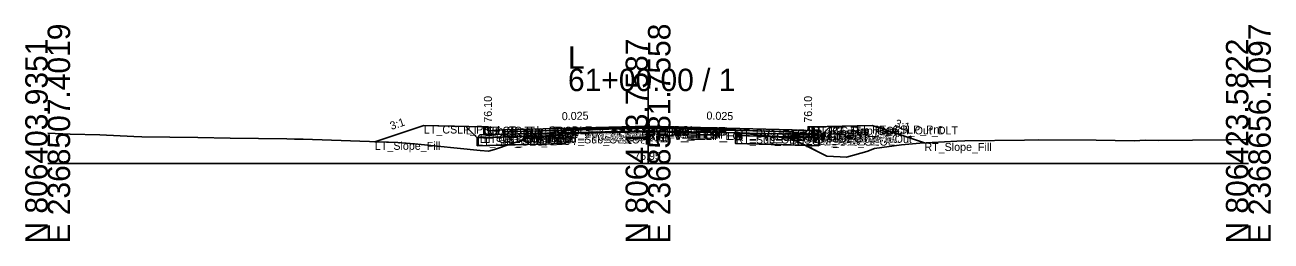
# Model space of a CAD drawing. Extents: x -26 to 8153, y -10 to 9520.
# Drawn here: x 5997.2 to 6152.8, y 490.3 to 517.3 of the extents above; entities that cross this region are included whole.
import ezdxf

# ---------------------------------------------------------------- set-up
doc = ezdxf.new("R2010")
doc.units = 0
for name, color, linetype in [('Exist CMT Pavement', 7, 'Continuous'), ('Exist Cross Section Cell', 7, 'Continuous'), ('Exist XS Center Line Elevation Label', 7, 'Continuous'), ('Exist XS Ground Line', 7, 'Continuous'), ('Prop CMT Conc Surface', 7, 'Continuous'), ('Prop CMT Concrete Structures', 7, 'Continuous'), ('Prop CMT Pvmt Course 1', 7, 'Continuous'), ('Prop CMT Pvmt Course 1 CG', 7, 'Continuous'), ('Prop CMT Pvmt Course 1 Wedge', 7, 'Continuous'), ('Prop CMT Pvmt Course 2', 7, 'Continuous'), ('Prop CMT Pvmt Course 2 Wedge', 7, 'Continuous'), ('Prop CMT Pvmt Course 3', 7, 'Continuous'), ('Prop CMT Pvmt Course 3 Wedge', 7, 'Continuous'), ('Prop CMT Pvmt Surface', 7, 'Continuous'), ('Prop CMT Pvmt Wedge Surface 1', 7, 'Continuous'), ('Prop CMT Pvmt Wedge Surface 2', 7, 'Continuous'), ('Prop CMT Pvmt Wedge Surface 3', 7, 'Continuous'), ('Prop CMT Shallow Undercut', 7, 'Continuous'), ('Prop CMT Shallow Undercut Boundary', 7, 'Continuous'), ('Prop CMT Slope Grass', 7, 'Continuous'), ('Prop CMT Subgrade Earthwork', 7, 'Continuous'), ('Prop XS Earthwork Shape', 7, 'Continuous'), ('Prop XS Hydro Elevations', 7, 'Continuous'), ('Prop XS SE Text', 7, 'Continuous'), ('Prop XS Side Slope Text', 7, 'Continuous'), ('Prop XS Subgrade Earthwork', 7, 'Continuous'), ('Scratch_Level_2', 7, 'Continuous'), ('Scratch_Level_6', 7, 'Continuous')]:
    doc.layers.add(name, color=color, linetype=linetype)

msp = doc.modelspace()

# ---------------------------------------------------------------- linework, layer by layer
at = {"layer": 'Exist CMT Pavement'}
for p, q in [((6064.71, 503.77), (6066.4, 503.8)), ((6066.4, 503.8), (6074.89, 503.95)), ((6074.89, 503.95), (6084.16, 503.88)), ((6084.16, 503.88), (6085.95, 503.85))]:
    msp.add_line(p, q, dxfattribs=at)
at = {"layer": 'Exist Cross Section Cell'}
for p, q in [((6075, 500), (6075, 511.85)), ((6000, 500), (6075, 500)), ((6075, 500), (6150, 500))]:
    msp.add_line(p, q, dxfattribs=at)
at = {"layer": 'Exist XS Ground Line'}
for p, q in [((6000, 503.78), (6002.79, 503.66)), ((6002.79, 503.66), (6006.51, 503.58)), ((6006.51, 503.58), (6010.78, 503.37)), ((6010.78, 503.37), (6011.76, 503.33)), ((6011.76, 503.33), (6018.75, 503.26)), ((6018.75, 503.26), (6022.8, 503.18)), ((6022.8, 503.18), (6029.87, 503.07)), ((6029.87, 503.07), (6030.83, 503.06)), ((6030.83, 503.06), (6031.91, 503.03)), ((6031.91, 503.03), (6043.76, 502.61)), ((6055.84, 501.76), (6060, 503.16)), ((6060, 503.16), (6062.25, 503.38)), ((6062.25, 503.38), (6064.71, 503.77)), ((6064.71, 503.77), (6066.4, 503.8)), ((6066.4, 503.8), (6074.89, 503.95)), ((6074.89, 503.95), (6084.16, 503.88)), ((6084.16, 503.88), (6085.95, 503.85)), ((6085.95, 503.85), (6087.39, 503.71)), ((6087.39, 503.71), (6092.99, 503.13)), ((6092.99, 503.13), (6094.26, 502.46)), ((6114.58, 502.83), (6122.03, 502.93)), ((6122.03, 502.93), (6123.79, 502.96)), ((6123.79, 502.96), (6130.97, 502.92)), ((6130.97, 502.92), (6135.72, 502.84)), ((6135.72, 502.84), (6137.14, 502.93)), ((6137.14, 502.93), (6138.77, 502.89)), ((6138.77, 502.89), (6147.26, 502.95)), ((6147.26, 502.95), (6149.55, 503)), ((6149.55, 503), (6150, 503.02)), ((6043.76, 502.61), (6045.84, 502.44)), ((6045.84, 502.44), (6054.02, 501.62)), ((6054.02, 501.62), (6055.08, 501.53)), ((6055.08, 501.53), (6055.84, 501.76)), ((6094.26, 502.46), (6097.33, 500.92)), ((6099.79, 500.79), (6102.34, 501.52)), ((6102.34, 501.52), (6103.28, 501.86)), ((6103.28, 501.86), (6106.68, 502.33)), ((6106.68, 502.33), (6108.97, 502.54)), ((6108.97, 502.54), (6113.59, 502.8)), ((6113.59, 502.8), (6114.58, 502.83)), ((6097.33, 500.92), (6098.99, 500.83)), ((6098.99, 500.83), (6099.79, 500.79))]:
    msp.add_line(p, q, dxfattribs=at)
at = {"layer": 'Prop CMT Conc Surface'}
for points in [[(6055, 504.1), (6055, 504.6), (6054.5, 504.6)], [(6095, 504.1), (6095, 504.6), (6095.5, 504.6)], [(6057, 504.23), (6055, 504.1)], [(6093, 504.23), (6095, 504.1)]]:
    msp.add_lwpolyline(points, dxfattribs=at)
at = {"layer": 'Prop CMT Concrete Structures'}
for points in [[(6057, 504.23), (6055, 504.1), (6055, 504.6), (6054.5, 504.6)], [(6054.5, 504.6), (6054.5, 503.58), (6057, 503.65)], [(6093, 504.23), (6095, 504.1), (6095, 504.6), (6095.5, 504.6)], [(6095.5, 504.6), (6095.5, 503.58), (6093, 503.65)], [(6057, 503.65), (6057, 504.23)], [(6093, 503.65), (6093, 504.23)]]:
    msp.add_lwpolyline(points, dxfattribs=at)
at = {"layer": 'Prop CMT Pvmt Course 1'}
for points in [[(6075, 504.68), (6057, 504.23)], [(6064.71, 504.3), (6075, 504.56)], [(6075, 504.43), (6075, 504.68)], [(6075, 504.68), (6093, 504.23)], [(6075, 504.43), (6075, 504.68)], [(6075, 504.56), (6075, 504.43), (6075, 504.43)], [(6085.95, 504.28), (6075, 504.56)], [(6075, 504.56), (6075, 504.43), (6075, 504.43)], [(6057, 504.23), (6057, 503.98)], [(6057, 503.98), (6064.71, 504.17)], [(6064.71, 504.17), (6064.71, 504.3)], [(6085.95, 504.16), (6085.95, 504.28)], [(6093, 503.98), (6085.95, 504.16)], [(6093, 504.23), (6093, 503.98)]]:
    msp.add_lwpolyline(points, dxfattribs=at)
at = {"layer": 'Prop CMT Pvmt Course 1 CG'}
for points in [[(6057, 503.65), (6054, 503.57), (6053.66, 503.23)], [(6053.66, 503.23), (6057, 503.32)], [(6057, 503.32), (6057, 503.65)], [(6093, 503.65), (6096, 503.57), (6096.34, 503.23)], [(6093, 503.32), (6093, 503.65)], [(6096.34, 503.23), (6093, 503.32)]]:
    msp.add_lwpolyline(points, dxfattribs=at)
at = {"layer": 'Prop CMT Pvmt Course 1 Wedge'}
for points in [[(6075, 504.56), (6064.71, 504.3)], [(6075, 504.56), (6085.95, 504.28)]]:
    msp.add_lwpolyline(points, dxfattribs=at)
at = {"layer": 'Prop CMT Pvmt Course 2'}
for points in [[(6064.71, 504.17), (6057, 503.98)], [(6057, 503.98), (6057, 503.65)], [(6057, 503.65), (6064.71, 503.84)], [(6064.71, 503.84), (6064.71, 504.17)], [(6085.95, 503.83), (6085.95, 504.16)], [(6085.95, 504.16), (6093, 503.98)], [(6093, 503.65), (6085.95, 503.83)], [(6093, 503.98), (6093, 503.65)]]:
    msp.add_lwpolyline(points, dxfattribs=at)
at = {"layer": 'Prop CMT Pvmt Course 2 Wedge'}
for points in [[(6075, 504.43), (6064.71, 504.17)], [(6075, 504.43), (6085.95, 504.16)]]:
    msp.add_lwpolyline(points, dxfattribs=at)
at = {"layer": 'Prop CMT Pvmt Course 3'}
for points in [[(6064.71, 503.84), (6057, 503.65)], [(6057, 503.65), (6057, 503.32)], [(6057, 503.32), (6064.71, 503.51)], [(6064.71, 503.51), (6064.71, 503.84)], [(6085.95, 503.83), (6093, 503.65)], [(6085.95, 503.49), (6085.95, 503.83)], [(6093, 503.32), (6085.95, 503.49)], [(6093, 503.65), (6093, 503.32)]]:
    msp.add_lwpolyline(points, dxfattribs=at)
at = {"layer": 'Prop CMT Pvmt Course 3 Wedge'}
for points in [[(6075, 504.1), (6064.71, 503.84)], [(6075, 504.1), (6085.95, 503.83)]]:
    msp.add_lwpolyline(points, dxfattribs=at)
at = {"layer": 'Prop CMT Pvmt Surface'}
for points in [[(6075, 504.68), (6057, 504.23)], [(6075, 504.68), (6093, 504.23)]]:
    msp.add_lwpolyline(points, dxfattribs=at)
at = {"layer": 'Prop CMT Pvmt Wedge Surface 1'}
for points in [[(6075, 504.56), (6064.71, 504.3)], [(6075, 504.56), (6085.95, 504.28)], [(6057, 503.98), (6057, 504.23)], [(6064.71, 504.17), (6057, 503.98)], [(6064.71, 504.3), (6064.71, 504.17)], [(6085.95, 504.28), (6085.95, 504.16)], [(6085.95, 504.16), (6093, 503.98)], [(6093, 503.98), (6093, 504.23)]]:
    msp.add_lwpolyline(points, dxfattribs=at)
at = {"layer": 'Prop CMT Pvmt Wedge Surface 2'}
for points in [[(6075, 504.43), (6057, 503.98)], [(6075, 504.43), (6093, 503.98)], [(6057, 503.98), (6057, 504.23)], [(6093, 503.98), (6093, 504.23)]]:
    msp.add_lwpolyline(points, dxfattribs=at)
at = {"layer": 'Prop CMT Pvmt Wedge Surface 3'}
for points in [[(6057, 503.65), (6057, 504.23)], [(6075, 504.1), (6057, 503.65)], [(6075, 504.1), (6093, 503.65)], [(6093, 503.65), (6093, 504.23)]]:
    msp.add_lwpolyline(points, dxfattribs=at)
at = {"layer": 'Prop CMT Shallow Undercut'}
for points in [[(6060, 503.16), (6062.25, 503.38), (6062.77, 503.46), (6064.71, 503.51), (6064.71, 502.51), (6057.54, 502.33)], [(6090.63, 503.38), (6092.99, 503.13), (6094.26, 502.46), (6094.63, 502.28), (6085.95, 502.49), (6085.95, 503.49)]]:
    msp.add_lwpolyline(points, close=True, dxfattribs=at)
at = {"layer": 'Prop CMT Shallow Undercut Boundary'}
for p, q in [((6053.66, 503.23), (6053.66, 502.23)), ((6064.71, 503.51), (6064.71, 502.51)), ((6085.95, 503.49), (6085.95, 502.49)), ((6096.34, 503.23), (6096.34, 502.23)), ((6053.66, 502.23), (6064.71, 502.51)), ((6085.95, 502.49), (6096.34, 502.23))]:
    msp.add_line(p, q, dxfattribs=at)
at = {"layer": 'Prop CMT Slope Grass'}
for points in [[(6054.5, 504.6), (6047, 504.75), (6040.88, 502.71)], [(6095.5, 504.6), (6103, 504.75), (6109.53, 502.57)]]:
    msp.add_lwpolyline(points, dxfattribs=at)
at = {"layer": 'Prop CMT Subgrade Earthwork'}
for points in [[(6057, 503.32), (6053.66, 503.23), (6052.25, 504.64)], [(6093, 503.32), (6096.34, 503.23), (6097.75, 504.64)], [(6064.71, 503.51), (6057, 503.32)], [(6064.71, 503.51), (6064.73, 503.77)], [(6085.95, 503.49), (6085.94, 503.85)], [(6085.95, 503.49), (6093, 503.32)]]:
    msp.add_lwpolyline(points, dxfattribs=at)
at = {"layer": 'Prop XS Earthwork Shape'}
for points in [[(6053.66, 503.23), (6053.66, 502.23), (6057.54, 502.33), (6055.84, 501.76), (6055.08, 501.53), (6054.02, 501.62), (6045.84, 502.44), (6043.76, 502.61), (6040.88, 502.71), (6047, 504.75), (6052.25, 504.64)], [(6097.75, 504.64), (6103, 504.75), (6109.53, 502.57), (6108.97, 502.54), (6106.68, 502.33), (6103.28, 501.86), (6102.34, 501.52), (6099.79, 500.79), (6098.99, 500.83), (6097.33, 500.92), (6094.63, 502.28), (6096.34, 502.23), (6096.34, 503.23)], [(6053.66, 503.23), (6053.66, 502.23), (6057.54, 502.33), (6060, 503.16), (6062.25, 503.38), (6062.77, 503.46), (6057, 503.32)], [(6057.54, 502.33), (6064.71, 502.51), (6064.71, 503.51), (6062.77, 503.46), (6062.25, 503.38), (6060, 503.16)], [(6064.71, 503.51), (6062.77, 503.46), (6064.71, 503.77), (6064.73, 503.77)], [(6085.95, 503.49), (6085.94, 503.85), (6085.95, 503.85), (6087.39, 503.71), (6090.63, 503.38)], [(6090.63, 503.38), (6092.99, 503.13), (6094.26, 502.46), (6094.63, 502.28), (6085.95, 502.49), (6085.95, 503.49)], [(6090.63, 503.38), (6092.99, 503.13), (6094.26, 502.46), (6094.63, 502.28), (6096.34, 502.23), (6096.34, 503.23), (6093, 503.32)]]:
    msp.add_lwpolyline(points, close=True, dxfattribs=at)
at = {"layer": 'Prop XS Subgrade Earthwork'}
for p, q in [((6053.66, 503.23), (6064.71, 503.51)), ((6096.34, 503.23), (6085.95, 503.49))]:
    msp.add_line(p, q, dxfattribs=at)
at = {"layer": 'Scratch_Level_6'}
for points in [[(6060, 503.16), (6062.25, 503.38), (6062.77, 503.46), (6064.71, 503.51), (6064.71, 502.51), (6057.54, 502.33)], [(6090.63, 503.38), (6092.99, 503.13), (6094.26, 502.46), (6094.63, 502.28), (6085.95, 502.49), (6085.95, 503.49)]]:
    msp.add_lwpolyline(points, close=True, dxfattribs=at)

# ---------------------------------------------------------------- texts
at = {"layer": 'Exist Cross Section Cell'}
for s, p in [('E 2368507.4019', (6002.8, 490)), ('E 2368581.7558', (6077.8, 490)), ('E 2368656.1097', (6152.8, 490)), ('N 806403.9351', (6000, 490)), ('N 806413.7587', (6075, 490)), ('N 806423.5822', (6150, 490))]:
    msp.add_text(s, height=2.8, rotation=90, dxfattribs=at).set_placement(p)
for s, p in [('L', (6065, 511.85)), ('61+00.00 / 1', (6065, 509.05))]:
    msp.add_text(s, height=2.8, dxfattribs=at).set_placement(p)
at = {"layer": 'Exist XS Center Line Elevation Label'}
msp.add_text('75.95', height=1, dxfattribs=at).set_placement((6073.27, 500.45))
at = {"layer": 'Prop XS Hydro Elevations'}
for p in [(6055.5, 505.1), (6095.5, 505.1)]:
    msp.add_text('76.10', height=1, rotation=90, dxfattribs=at).set_placement(p)
at = {"layer": 'Prop XS SE Text'}
for rotation, p in [(1.4321, (6064.24, 505.41)), (358.5679, (6082.29, 505.5))]:
    msp.add_text('0.025', height=1, rotation=rotation, dxfattribs=at).set_placement(p)
at = {"layer": 'Prop XS Side Slope Text'}
for rotation, p in [(18.4349, (6042.95, 504.19)), (341.5651, (6105.75, 504.62))]:
    msp.add_text('3:1', height=1, rotation=rotation, dxfattribs=at).set_placement(p)
at = {"layer": 'Scratch_Level_2'}
for s, p in [('LT_CSLP_Pnt', (6047, 503.75)), ('LT_Sub_Trench_Out_DLT', (6052.25, 503.64)), ('LT_CG_Top_BOC', (6054.5, 503.6)), ('LT_CG_Top_Face', (6055, 503.6)), ('PV1_PGL', (6075, 503.68)), ('RT_PV1_IEEOP', (6075, 503.56)), ('LT_PV1_IEEOP', (6075, 503.56)), ('RT_PV2_IEEOP', (6075, 503.43)), ('LT_PV2_IEEOP', (6075, 503.43)), ('PV2_PGL', (6075, 503.43)), ('RT_CG_Top_Face', (6095, 503.6)), ('RT_CG_Top_BOC', (6095.5, 503.6)), ('RT_Sub_Trench_Out_DLT', (6097.75, 503.64)), ('RT_CSLP_Pnt', (6103, 503.75)), ('LT_Sub_OEOP', (6053.66, 502.23)), ('LT_CG1_Shelf_Out', (6054, 502.57)), ('LT_CG_Bot_BOC', (6054.5, 502.58)), ('LT_CG_Top_Gut', (6055, 503.1)), ('LT_PV1_OEOT', (6057, 503.23)), ('LT_PV2_OEOT', (6057, 502.98)), ('LT_PV3_OEOT', (6057, 502.65)), ('LT_CG_Bot_IE', (6057, 502.65)), ('LT_Sub_OEOT', (6057, 502.32)), ('LT_PV1_OEEOP', (6064.71, 503.3)), ('LT_PV2_OEEOP', (6064.71, 503.17)), ('LT_PV3_OEEOP', (6064.71, 502.84)), ('LT_PV_OEEOP_EG', (6064.71, 502.77)), ('LT_Sub_OEEOP', (6064.71, 502.51)), ('LT_PV_Sub_Tie_Out', (6064.73, 502.77)), ('RT_PV3_IEEOP', (6075, 503.1)), ('LT_PV3_IEEOP', (6075, 503.1)), ('RT_PV_IEEOP_EG', (6075, 502.95)), ('LT_PV_IEEOP_EG', (6075, 502.95)), ('RT_PV_Sub_Tie_Out', (6085.94, 502.85)), ('RT_PV1_OEEOP', (6085.95, 503.28)), ('RT_PV2_OEEOP', (6085.95, 503.16)), ('RT_PV_OEEOP_EG', (6085.95, 502.85)), ('RT_PV3_OEEOP', (6085.95, 502.83)), ('RT_Sub_OEEOP', (6085.95, 502.49)), ('RT_PV1_OEOT', (6093, 503.23)), ('RT_PV2_OEOT', (6093, 502.98)), ('RT_PV3_OEOT', (6093, 502.65)), ('RT_CG_Bot_IE', (6093, 502.65)), ('RT_Sub_OEOT', (6093, 502.32)), ('RT_CG_Top_Gut', (6095, 503.1)), ('RT_CG_Bot_BOC', (6095.5, 502.58)), ('RT_CG1_Shelf_Out', (6096, 502.57)), ('RT_Sub_OEOP', (6096.34, 502.23)), ('LT_Slope_Fill', (6040.88, 501.71)), ('RT_Slope_Fill', (6109.53, 501.57))]:
    msp.add_text(s, height=1, dxfattribs=at).set_placement(p)

doc.saveas('drawing.dxf')
